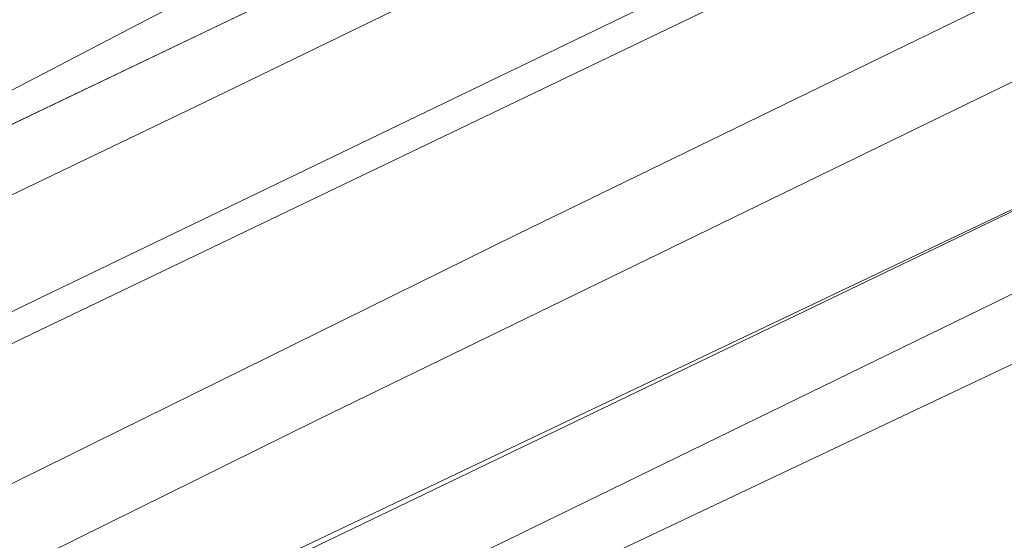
# Model space of a CAD drawing. Header units: metres. Extents: x 163628 to 167676, y 402708 to 405373.
# Tile 553 of 656: x 166393 to 166415, y 404353 to 404365. Entities that reach past the tile are written whole.
import ezdxf

# ---------------------------------------------------------------- set-up
doc = ezdxf.new("R2010")
doc.units = ezdxf.units.M
for name, color, linetype, lineweight in [('X-CA190022.004-UO-BGT_Ondergrond$0$GE_251_SPRTrein_as_Lijn_GEM', 253, 'Continuous', 9), ('X-CA190022.004-UO-BGT_Ondergrond$0$GE_317_WGDVoetpad_Vlak_GEM', 253, 'Continuous', 9), ('X-CA190022.004-UO-BGT_Ondergrond$0$GE_479_BTDGroenvoorziening_grasenkruida_GEM', 253, 'Continuous', 9), ('X-CA190022.004-UO-BGT_Ondergrond$0$GE_504_WTDWaterloop_sloot_Vlak_GEM', 253, 'Continuous', 9), ('X-CA190022.004-UO-BGT_Ondergrond$0$GE_541_OWTOever_slootkant_Vlak_GEM', 253, 'Continuous', 9), ('X-CA190022.004-UO-KAD_Percelen$0$B-WE-KG-GRENS_PERCEEL-GV', 150, 'Continuous', 9)]:
    doc.layers.add(name, color=color, linetype=linetype, lineweight=lineweight)

msp = doc.modelspace()

# ---------------------------------------------------------------- linework, layer by layer
at = {"layer": 'X-CA190022.004-UO-BGT_Ondergrond$0$GE_251_SPRTrein_as_Lijn_GEM'}
for p, q in [((166371.246, 404339.645), (166418.911, 404362.585)), ((166377.833, 404343.057), (166418.25, 404362.3))]:
    msp.add_line(p, q, dxfattribs=at)
at = {"layer": 'X-CA190022.004-UO-BGT_Ondergrond$0$GE_317_WGDVoetpad_Vlak_GEM', "flags": 128}
for points in [[(166342.238, 404329.791), (166404.071, 404360.308), (166435.336, 404375.532), (166453.809, 404384.078), (166466.478, 404389.264), (166474.217, 404392.677), (166482.472, 404396.316), (166486.838, 404398.062), (166489.854, 404398.697), (166493.109, 404399.015), (166497.359, 404399.385), (166507.263, 404404.01), (166515.42, 404408.461), (166525.128, 404411.833), (166526.323, 404412.635), (166526.949, 404410.931), (166517.915, 404408.056), (166510.499, 404404.077)], [(166510.499, 404404.077), (166496.004, 404396.996), (166485.622, 404392.477), (166482.521, 404390.319), (166472.438, 404384.747), (166445.618, 404372.569), (166430.112, 404364.408), (166396.617, 404348.536), (166370.157, 404335.762), (166360.989, 404331.599), (166346.198, 404325.076)], [(166345.95, 404325.545), (166375.763, 404339.693), (166445.613, 404373.768), (166473.186, 404387.054), (166482.161, 404391.859), (166484.308, 404393.291), (166495.954, 404398.729), (166490.33, 404398.193), (166488.386, 404397.916), (166486.203, 404397.28), (166477.63, 404393.669), (166468.502, 404389.462), (166460.247, 404385.89), (166450.633, 404380.989), (166437.666, 404374.797), (166417.529, 404364.863), (166399.582, 404356.122), (166379.035, 404345.962), (166336.23, 404325.7)]]:
    msp.add_lwpolyline(points, dxfattribs=at)
at = {"layer": 'X-CA190022.004-UO-BGT_Ondergrond$0$GE_479_BTDGroenvoorziening_grasenkruida_GEM', "flags": 128}
for points in [[(166336.177, 404338.347), (166362.282, 404350.81), (166382.869, 404360.584), (166402.268, 404370.292), (166431.523, 404384.588), (166454.942, 404395.665), (166474.552, 404405.1), (166493.316, 404414.196), (166508.664, 404421.261), (166516.137, 404424.067), (166517.818, 404424.526), (166518.436, 404424.629), (166518.914, 404424.318), (166519.302, 404423.699), (166519.584, 404423.052), (166519.805, 404422.274), (166519.854, 404421.567), (166519.784, 404420.961), (166519.601, 404420.495), (166518.805, 404419.445), (166245.53, 404287.59)], [(166346.198, 404325.076), (166360.989, 404331.599), (166370.157, 404335.762), (166396.617, 404348.536), (166430.112, 404364.408), (166445.618, 404372.569), (166472.438, 404384.747), (166482.521, 404390.319), (166485.622, 404392.477), (166496.004, 404396.996), (166510.499, 404404.077), (166517.915, 404408.056), (166526.949, 404410.931), (166528.238, 404407.422)], [(166336.23, 404325.7), (166379.035, 404345.962), (166399.582, 404356.122), (166417.529, 404364.863), (166437.666, 404374.797), (166450.633, 404380.989), (166460.247, 404385.89), (166468.502, 404389.462), (166477.63, 404393.669), (166486.203, 404397.28), (166488.386, 404397.916), (166490.33, 404398.193), (166495.954, 404398.729), (166484.308, 404393.291), (166482.161, 404391.859), (166473.186, 404387.054), (166445.613, 404373.768), (166375.763, 404339.693), (166345.95, 404325.545)], [(166435.336, 404375.532), (166404.071, 404360.308), (166342.238, 404329.791)]]:
    msp.add_lwpolyline(points, dxfattribs=at)
at = {"layer": 'X-CA190022.004-UO-BGT_Ondergrond$0$GE_504_WTDWaterloop_sloot_Vlak_GEM', "flags": 128}
for points in [[(166340.589, 404338.594), (166358.712, 404347.295), (166376.281, 404355.048), (166397.135, 404365.924), (166407.05, 404371.045), (166428.029, 404380.867)], [(166417.612, 404373.31), (166397.017, 404363.305), (166369.729, 404350.197), (166358.292, 404344.75), (166346.657, 404338.999)]]:
    msp.add_lwpolyline(points, dxfattribs=at)
at = {"layer": 'X-CA190022.004-UO-BGT_Ondergrond$0$GE_541_OWTOever_slootkant_Vlak_GEM', "flags": 128}
for points in [[(166376.281, 404355.048), (166397.135, 404365.924), (166407.05, 404371.045), (166428.029, 404380.867), (166445.596, 404389.392), (166462.548, 404397.491), (166477.241, 404404.696), (166494.1, 404412.446), (166511.445, 404420.645), (166517.603, 404423.205), (166517.96, 404423.222), (166518.342, 404422.847), (166518.525, 404422.287), (166518.599, 404421.927), (166518.476, 404421.395), (166499.287, 404412.353), (166479.949, 404403.194), (166461.055, 404394.342), (166439.438, 404383.807), (166417.612, 404373.31), (166397.017, 404363.305), (166369.729, 404350.197), (166358.292, 404344.75), (166346.657, 404338.999)], [(166518.805, 404419.445), (166245.53, 404287.59)]]:
    msp.add_lwpolyline(points, dxfattribs=at)
at = {"layer": 'X-CA190022.004-UO-KAD_Percelen$0$B-WE-KG-GRENS_PERCEEL-GV', "flags": 128}
for points in [[(166343.677, 404313.069), (166389.169, 404334.739), (166420.289, 404349.63), (166462.989, 404369.962), (166488.281, 404382.107), (166477.921, 404403.62), (166405.703, 404369.055), (166095.059, 404220.376)], [(166114.498, 404224.219), (166422.576, 404372.219), (166472.555, 404396.716), (166478.69, 404384.132), (166428.678, 404359.619), (166120.562, 404211.599)]]:
    msp.add_lwpolyline(points, dxfattribs=at)
for points in [[(166064, 404184.434), (166120.562, 404211.599), (166428.678, 404359.619), (166478.69, 404384.132), (166472.555, 404396.716), (166422.576, 404372.219), (166114.498, 404224.219), (166065.042, 404200.465), (166064, 404193)], [(166076.061, 404220.716), (166075.539, 404212.149), (166095.059, 404220.376), (166405.703, 404369.055), (166403.983, 404372.633), (166394.97, 404368.314), (166354.738, 404348.675), (166344.579, 404343.815), (166305.382, 404325.064), (166207.795, 404278.74), (166208.24, 404285.568), (166197.731, 404280.701), (166189.883, 404281.199), (166189.977, 404282.695), (166187.047, 404282.88), (166181.704, 404283.218), (166169.602, 404283.984), (166169.541, 404283.038), (166168.431, 404265.008), (166081.725, 404223.432)]]:
    msp.add_lwpolyline(points, close=True, dxfattribs=at)

doc.saveas('drawing.dxf')
